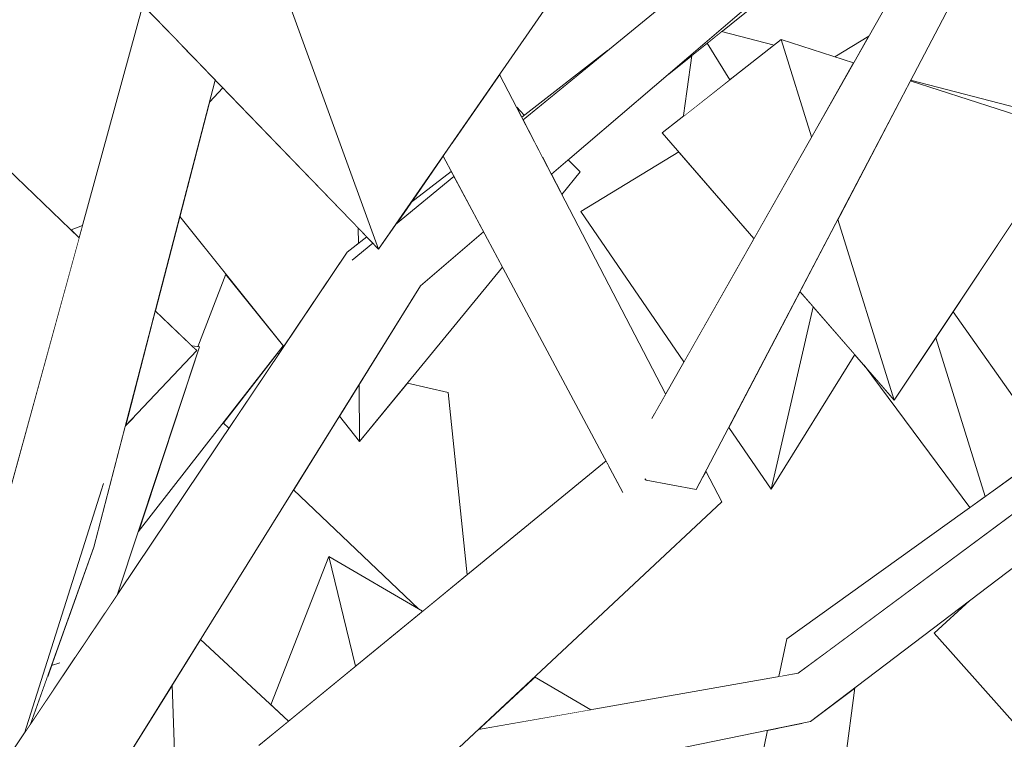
# Model space of a CAD drawing. Extents: x -289599 to -184549, y 66678 to 295474.
# Tile 294 of 656: x -263431 to -263330, y 71724 to 71798. Entities that reach past the tile are written whole.
import ezdxf

# ---------------------------------------------------------------- set-up
doc = ezdxf.new("R2010")
doc.units = 0
doc.header["$MEASUREMENT"] = 0
doc.linetypes.add('Wipeout_Contour', pattern=[1000, 0, -1000])
doc.layers.add('arch drzewa', color=8, linetype='Continuous')
doc.layers.add('arch drzewa_Nr_Pióra__4', color=8, linetype='Continuous', lineweight=9)

msp = doc.modelspace()

# ---------------------------------------------------------------- wipeouts: each hides what was drawn before it
at = {"color": 254, "linetype": 'Wipeout_Contour', "lineweight": 0, "ltscale": 1280874.176426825}
msp.add_wipeout([(-263381.47, 71792.23), (-263386.35, 71785.19), (-263365.6, 71757.66), (-263364.5, 71759.6)], dxfattribs=at).dxf.layer = 'arch drzewa'
at = {"color": 254, "linetype": 'Wipeout_Contour', "lineweight": 0, "ltscale": 1921526.93408855}
msp.add_wipeout([(-263421.85, 71737.15), (-263420.51, 71739.14), (-263412.14, 71764.4), (-263412.89, 71764.5), (-263412.4, 71764.03), (-263418.83, 71757.27)], dxfattribs=at).dxf.layer = 'arch drzewa'
at = {"color": 254, "linetype": 'Wipeout_Contour', "lineweight": 0, "ltscale": 1281033.044296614}
msp.add_wipeout([(-263425.61, 71736.48), (-263427.27, 71731.87), (-263426.57, 71732.09), (-263423.73, 71734.68)], dxfattribs=at).dxf.layer = 'arch drzewa'
at = {"color": 254, "linetype": 'Wipeout_Contour', "lineweight": 0, "ltscale": 960550.302625}
msp.add_wipeout([(-263349.29, 71733.55), (-263349.33, 71732.28), (-263347.61, 71733.56)], dxfattribs=at).dxf.layer = 'arch drzewa'
at = {"color": 254, "linetype": 'Wipeout_Contour', "lineweight": 0, "ltscale": 1280710.314956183}
msp.add_wipeout([(-263350.57, 71690.33), (-263350.38, 71690.37), (-263345.17, 71729.59), (-263349.51, 71726.3)], dxfattribs=at).dxf.layer = 'arch drzewa'

# ---------------------------------------------------------------- next in the draw order: wipeouts: each hides what was drawn before it
at = {"color": 254, "linetype": 'Wipeout_Contour', "lineweight": 0, "ltscale": 2241800.391119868}
msp.add_wipeout([(-263422.93, 71743.95), (-263425.61, 71736.48), (-263423.73, 71734.68), (-263423.43, 71734.8), (-263421.85, 71737.15), (-263418.83, 71757.27), (-263419.71, 71756.34)], dxfattribs=at).dxf.layer = 'arch drzewa'
at = {"color": 254, "linetype": 'Wipeout_Contour', "lineweight": 0, "ltscale": 960776.385341}
msp.add_wipeout([(-263429.42, 71725.87), (-263424.74, 71732.84), (-263427.7, 71730.66)], dxfattribs=at).dxf.layer = 'arch drzewa'
at = {"color": 254, "linetype": 'Wipeout_Contour', "lineweight": 0, "ltscale": 960552.359672}
msp.add_wipeout([(-263349.52, 71732.14), (-263349.33, 71732.28), (-263349.29, 71733.55)], dxfattribs=at).dxf.layer = 'arch drzewa'
at = {"color": 254, "linetype": 'Wipeout_Contour', "lineweight": 0, "ltscale": 2241258.459668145}
msp.add_wipeout([(-263356.46, 71688.29), (-263353.85, 71688.41), (-263352.82, 71689.17), (-263350.57, 71690.33), (-263349.51, 71726.3), (-263349.71, 71726.14), (-263350.49, 71725.98)], dxfattribs=at).dxf.layer = 'arch drzewa'

# ---------------------------------------------------------------- next in the draw order: wipeouts: each hides what was drawn before it
at = {"color": 254, "linetype": 'Wipeout_Contour', "lineweight": 0, "ltscale": 1921547.48560941}
msp.add_wipeout([(-263427.27, 71731.87), (-263427.7, 71730.66), (-263424.74, 71732.84), (-263423.43, 71734.8), (-263423.73, 71734.68), (-263426.57, 71732.09)], dxfattribs=at).dxf.layer = 'arch drzewa'
at = {"color": 254, "linetype": 'Wipeout_Contour', "lineweight": 0, "ltscale": 1600927.094356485}
msp.add_wipeout([(-263352.47, 71730.81), (-263350.96, 71731.07), (-263349.52, 71732.14), (-263349.29, 71733.55), (-263352.11, 71734.58)], dxfattribs=at).dxf.layer = 'arch drzewa'
at = {"color": 254, "linetype": 'Wipeout_Contour', "lineweight": 0, "ltscale": 960549.35127}
msp.add_wipeout([(-263356.46, 71688.29), (-263350.49, 71725.98), (-263352.97, 71725.48)], dxfattribs=at).dxf.layer = 'arch drzewa'

# ---------------------------------------------------------------- next in the draw order: wipeouts: each hides what was drawn before it
at = {"color": 254, "linetype": 'Wipeout_Contour', "lineweight": 0, "ltscale": 1280685.61789703}
msp.add_wipeout([(-263311.99, 71761.32), (-263349.29, 71733.55), (-263347.61, 71733.56), (-263324.43, 71750.75)], dxfattribs=at).dxf.layer = 'arch drzewa'
at = {"color": 254, "linetype": 'Wipeout_Contour', "lineweight": 0, "ltscale": 1281036.986584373}
msp.add_wipeout([(-263430.03, 71724.96), (-263429.42, 71725.87), (-263422.93, 71743.95), (-263421.96, 71750.47)], dxfattribs=at).dxf.layer = 'arch drzewa'
at = {"color": 254, "linetype": 'Wipeout_Contour', "lineweight": 0, "ltscale": 960560.695236}
msp.add_wipeout([(-263352.11, 71734.58), (-263352.93, 71730.73), (-263352.47, 71730.81)], dxfattribs=at).dxf.layer = 'arch drzewa'
at = {"color": 254, "linetype": 'Wipeout_Contour', "lineweight": 0, "ltscale": 3522012.388374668}
msp.add_wipeout([(-263360.99, 71692.55), (-263359.71, 71691.68), (-263358.75, 71692.29), (-263358.11, 71690.73), (-263358.06, 71690.56), (-263357.89, 71690.44), (-263357.99, 71690.31), (-263357.5, 71688.58), (-263356.46, 71688.29), (-263352.97, 71725.48), (-263354.08, 71725.25)], dxfattribs=at).dxf.layer = 'arch drzewa'

# ---------------------------------------------------------------- next in the draw order: wipeouts: each hides what was drawn before it
at = {"color": 254, "linetype": 'Wipeout_Contour', "lineweight": 0, "ltscale": 960495.804227}
msp.add_wipeout([(-263349.29, 71733.55), (-263311.99, 71761.32), (-263312.9, 71762.74)], dxfattribs=at).dxf.layer = 'arch drzewa'
at = {"color": 254, "linetype": 'Wipeout_Contour', "lineweight": 0, "ltscale": 2241852.467594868}
msp.add_wipeout([(-263436.87, 71714.78), (-263430.03, 71724.96), (-263421.96, 71750.47), (-263431.85, 71748.48), (-263432.67, 71742.98), (-263432.59, 71742.84), (-263432.76, 71742.39)], dxfattribs=at).dxf.layer = 'arch drzewa'
at = {"color": 254, "linetype": 'Wipeout_Contour', "lineweight": 0, "ltscale": 1280840.15291444}
msp.add_wipeout([(-263388.41, 71722.61), (-263385.55, 71723.52), (-263358.76, 71748.58), (-263368.87, 71749.55)], dxfattribs=at).dxf.layer = 'arch drzewa'

# ---------------------------------------------------------------- next in the draw order: wipeouts: each hides what was drawn before it
at = {"color": 254, "linetype": 'Wipeout_Contour', "lineweight": 0, "ltscale": 960775.401762}
msp.add_wipeout([(-263422.93, 71743.95), (-263410.52, 71791.66), (-263411.33, 71792.5)], dxfattribs=at).dxf.layer = 'arch drzewa'
at = {"color": 254, "linetype": 'Wipeout_Contour', "lineweight": 0, "ltscale": 960526.961101}
msp.add_wipeout([(-263312.9, 71762.74), (-263352.11, 71734.58), (-263349.29, 71733.55)], dxfattribs=at).dxf.layer = 'arch drzewa'
at = {"color": 254, "linetype": 'Wipeout_Contour', "lineweight": 0, "ltscale": 960595.806599}
msp.add_wipeout([(-263360.69, 71751.13), (-263358.76, 71748.58), (-263360.39, 71751.7)], dxfattribs=at).dxf.layer = 'arch drzewa'
at = {"color": 254, "linetype": 'Wipeout_Contour', "lineweight": 0, "ltscale": 1921331.038028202}
msp.add_wipeout([(-263368.87, 71749.55), (-263405.03, 71716.01), (-263397.01, 71716.74), (-263393.4, 71720.55), (-263391.12, 71721.46), (-263388.41, 71722.61)], dxfattribs=at).dxf.layer = 'arch drzewa'

# ---------------------------------------------------------------- next in the draw order: wipeouts: each hides what was drawn before it
at = {"color": 254, "linetype": 'Wipeout_Contour', "lineweight": 0, "ltscale": 1281035.056014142}
msp.add_wipeout([(-263422.93, 71743.95), (-263411.33, 71792.5), (-263411.6, 71792.78), (-263421.96, 71750.47)], dxfattribs=at).dxf.layer = 'arch drzewa'
at = {"color": 254, "linetype": 'Wipeout_Contour', "lineweight": 0, "ltscale": 960650.681118}
msp.add_wipeout([(-263370.32, 71752.25), (-263405.03, 71716.01), (-263368.87, 71749.55)], dxfattribs=at).dxf.layer = 'arch drzewa'

# ---------------------------------------------------------------- next in the draw order: wipeouts: each hides what was drawn before it
at = {"color": 254, "linetype": 'Wipeout_Contour', "lineweight": 0, "ltscale": 960780.423731}
msp.add_wipeout([(-263413.93, 71795.19), (-263421.96, 71750.47), (-263411.6, 71792.78)], dxfattribs=at).dxf.layer = 'arch drzewa'
at = {"color": 254, "linetype": 'Wipeout_Contour', "lineweight": 0, "ltscale": 1280889.419230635}
msp.add_wipeout([(-263406.08, 71723.69), (-263405.03, 71716.01), (-263370.32, 71752.25), (-263370.59, 71752.76)], dxfattribs=at).dxf.layer = 'arch drzewa'

# ---------------------------------------------------------------- next in the draw order: wipeouts: each hides what was drawn before it
at = {"color": 254, "linetype": 'Wipeout_Contour', "lineweight": 0, "ltscale": 1281055.946530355}
msp.add_wipeout([(-263417.91, 71799.31), (-263431.85, 71748.48), (-263421.96, 71750.47), (-263413.93, 71795.19)], dxfattribs=at).dxf.layer = 'arch drzewa'
at = {"color": 254, "linetype": 'Wipeout_Contour', "lineweight": 0, "ltscale": 3202093.161760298}
msp.add_wipeout([(-263386.35, 71785.19), (-263387.25, 71783.9), (-263368.87, 71749.55), (-263358.76, 71748.58), (-263360.69, 71751.13), (-263361.37, 71749.83), (-263366.48, 71750.78), (-263366.6, 71750.9), (-263365.85, 71757.23), (-263365.6, 71757.66)], dxfattribs=at).dxf.layer = 'arch drzewa'
at = {"color": 254, "linetype": 'Wipeout_Contour', "lineweight": 0, "ltscale": 1280820.241709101}
msp.add_wipeout([(-263397.14, 71716.47), (-263349.71, 71726.14), (-263351.32, 71728.91), (-263397.02, 71716.7)], dxfattribs=at).dxf.layer = 'arch drzewa'

# ---------------------------------------------------------------- next in the draw order: wipeouts: each hides what was drawn before it
at = {"color": 254, "linetype": 'Wipeout_Contour', "lineweight": 0, "ltscale": 960803.322491}
msp.add_wipeout([(-263424.08, 71776.81), (-263425.26, 71776.35), (-263424.42, 71775.55)], dxfattribs=at).dxf.layer = 'arch drzewa'
at = {"color": 254, "linetype": 'Wipeout_Contour', "lineweight": 0, "ltscale": 960474.419762}
msp.add_wipeout([(-263349.71, 71726.14), (-263300.14, 71763.75), (-263302.83, 71765.61)], dxfattribs=at).dxf.layer = 'arch drzewa'
at = {"color": 254, "linetype": 'Wipeout_Contour', "lineweight": 0, "ltscale": 1280860.140261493}
msp.add_wipeout([(-263397.02, 71716.7), (-263351.32, 71728.91), (-263393.4, 71720.55), (-263397.01, 71716.74)], dxfattribs=at).dxf.layer = 'arch drzewa'

# ---------------------------------------------------------------- next in the draw order: wipeouts: each hides what was drawn before it
at = {"color": 254, "linetype": 'Wipeout_Contour', "lineweight": 0, "ltscale": 1280815.615129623}
msp.add_wipeout([(-263391.12, 71721.46), (-263393.4, 71720.55), (-263351.32, 71728.91), (-263350.96, 71731.07)], dxfattribs=at).dxf.layer = 'arch drzewa'

# ---------------------------------------------------------------- next in the draw order: wipeouts: each hides what was drawn before it
at = {"color": 254, "linetype": 'Wipeout_Contour', "lineweight": 0, "ltscale": 1601057.266679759}
msp.add_wipeout([(-263388.41, 71722.61), (-263391.12, 71721.46), (-263350.96, 71731.07), (-263383.63, 71725.32), (-263385.55, 71723.52)], dxfattribs=at).dxf.layer = 'arch drzewa'

# ---------------------------------------------------------------- next in the draw order: linework, layer by layer
at = {"layer": 'arch drzewa_Nr_Pióra__4', "linetype": 'Continuous'}
for p, q in [((-263352.93, 71730.73), (-263352.11, 71734.58)), ((-263360.99, 71692.55), (-263354.08, 71725.25))]:
    msp.add_line(p, q, dxfattribs=at)

# ---------------------------------------------------------------- next in the draw order: wipeouts: each hides what was drawn before it
at = {"color": 254, "linetype": 'Wipeout_Contour', "lineweight": 0, "ltscale": 1921492.982015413}
msp.add_wipeout([(-263439.69, 71690.07), (-263427.83, 71709.13), (-263425.8, 71716.4), (-263423.66, 71715.83), (-263389.54, 71770.66), (-263396.54, 71773.26)], dxfattribs=at).dxf.layer = 'arch drzewa'
at = {"color": 254, "linetype": 'Wipeout_Contour', "lineweight": 0, "ltscale": 960514.286765}
msp.add_wipeout([(-263302.83, 71765.61), (-263351.32, 71728.91), (-263349.71, 71726.14)], dxfattribs=at).dxf.layer = 'arch drzewa'
at = {"color": 254, "linetype": 'Wipeout_Contour', "lineweight": 0, "ltscale": 960631.361342}
msp.add_wipeout([(-263377.89, 71730.69), (-263383.63, 71725.32), (-263372.16, 71727.34)], dxfattribs=at).dxf.layer = 'arch drzewa'

# ---------------------------------------------------------------- next in the draw order: linework, layer by layer
at = {"layer": 'arch drzewa_Nr_Pióra__4', "linetype": 'Continuous'}
msp.add_line((-263372.16, 71727.34), (-263377.89, 71730.69), dxfattribs=at)

# ---------------------------------------------------------------- next in the draw order: wipeouts: each hides what was drawn before it
at = {"color": 254, "linetype": 'Wipeout_Contour', "lineweight": 0, "ltscale": 960688.456904}
msp.add_wipeout([(-263389.54, 71770.66), (-263383.1, 71776.15), (-263383.54, 71776.97)], dxfattribs=at).dxf.layer = 'arch drzewa'
at = {"color": 254, "linetype": 'Wipeout_Contour', "lineweight": 0, "ltscale": 2882347.638578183}
msp.add_wipeout([(-263448.2, 71693.09), (-263444.8, 71691.89), (-263443.01, 71693.33), (-263439.93, 71694.21), (-263439.73, 71694.3), (-263440.08, 71693.2), (-263440.72, 71690.44), (-263439.69, 71690.07), (-263396.54, 71773.26)], dxfattribs=at).dxf.layer = 'arch drzewa'
at = {"color": 254, "linetype": 'Wipeout_Contour', "lineweight": 0, "ltscale": 960480.205399}
msp.add_wipeout([(-263351.32, 71728.91), (-263302.83, 71765.61), (-263303, 71766.63)], dxfattribs=at).dxf.layer = 'arch drzewa'

# ---------------------------------------------------------------- next in the draw order: wipeouts: each hides what was drawn before it
at = {"color": 254, "linetype": 'Wipeout_Contour', "lineweight": 0, "ltscale": 960750.87869}
msp.add_wipeout([(-263397.05, 71774.1), (-263448.2, 71693.09), (-263396.54, 71773.26)], dxfattribs=at).dxf.layer = 'arch drzewa'
at = {"color": 254, "linetype": 'Wipeout_Contour', "lineweight": 0, "ltscale": 960517.114013}
msp.add_wipeout([(-263303, 71766.63), (-263350.96, 71731.07), (-263351.32, 71728.91)], dxfattribs=at).dxf.layer = 'arch drzewa'

# ---------------------------------------------------------------- next in the draw order: linework, layer by layer
at = {"layer": 'arch drzewa_Nr_Pióra__4', "linetype": 'Continuous'}
for p, q in [((-263383.63, 71725.32), (-263350.96, 71731.07)), ((-263350.4, 71690.22), (-263345.17, 71729.59))]:
    msp.add_line(p, q, dxfattribs=at)

# ---------------------------------------------------------------- next in the draw order: wipeouts: each hides what was drawn before it
at = {"color": 254, "linetype": 'Wipeout_Contour', "lineweight": 0, "ltscale": 960578.538732}
msp.add_wipeout([(-263361.37, 71749.83), (-263335.13, 71799.94), (-263339.42, 71800.96)], dxfattribs=at).dxf.layer = 'arch drzewa'
at = {"color": 254, "linetype": 'Wipeout_Contour', "lineweight": 0, "ltscale": 2241643.50663787}
msp.add_wipeout([(-263394.42, 71775), (-263396.54, 71773.26), (-263389.54, 71770.66), (-263383.54, 71776.97), (-263386.13, 71781.8), (-263392.09, 71776.91), (-263393.84, 71774.4)], dxfattribs=at).dxf.layer = 'arch drzewa'
at = {"color": 254, "linetype": 'Wipeout_Contour', "lineweight": 0, "ltscale": 1281052.16235814}
msp.add_wipeout([(-263449.1, 71696.56), (-263449.16, 71693.8), (-263448.2, 71693.09), (-263397.05, 71774.1)], dxfattribs=at).dxf.layer = 'arch drzewa'
at = {"color": 254, "linetype": 'Wipeout_Contour', "lineweight": 0, "ltscale": 2561270.356322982}
msp.add_wipeout([(-263337.06, 71735.16), (-263320.73, 71716.83), (-263317.57, 71718.87), (-263317.6, 71719.18), (-263327.97, 71728.94), (-263318.25, 71726.36), (-263320.27, 71748.48), (-263333.41, 71738.51)], dxfattribs=at).dxf.layer = 'arch drzewa'

# ---------------------------------------------------------------- next in the draw order: linework, layer by layer
at = {"layer": 'arch drzewa_Nr_Pióra__4', "linetype": 'Continuous'}
for p, q in [((-263337.06, 71735.16), (-263333.41, 71738.51)), ((-263320.73, 71716.83), (-263337.06, 71735.16)), ((-263427.27, 71731.87), (-263426.41, 71732.14))]:
    msp.add_line(p, q, dxfattribs=at)

# ---------------------------------------------------------------- next in the draw order: wipeouts: each hides what was drawn before it
at = {"color": 254, "linetype": 'Wipeout_Contour', "lineweight": 0, "ltscale": 960595.882606}
msp.add_wipeout([(-263339.42, 71800.96), (-263366.48, 71750.78), (-263361.37, 71749.83)], dxfattribs=at).dxf.layer = 'arch drzewa'
at = {"color": 254, "linetype": 'Wipeout_Contour', "lineweight": 0, "ltscale": 3202756.990177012}
msp.add_wipeout([(-263439.12, 71789.64), (-263438.78, 71773.09), (-263436.85, 71773.45), (-263435.94, 71771.32), (-263436.5, 71770.63), (-263438.72, 71770.17), (-263438.43, 71756.67), (-263432.29, 71747.33), (-263431.85, 71748.48), (-263424.42, 71775.55)], dxfattribs=at).dxf.layer = 'arch drzewa'
at = {"color": 254, "linetype": 'Wipeout_Contour', "lineweight": 0, "ltscale": 2881502.032421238}
msp.add_wipeout([(-263335.13, 71768), (-263325.18, 71753.92), (-263321.04, 71756.89), (-263321.48, 71761.76), (-263322.46, 71770.12), (-263317.34, 71780.21), (-263315.08, 71780.46), (-263312.96, 71789.84), (-263323.18, 71785.96)], dxfattribs=at).dxf.layer = 'arch drzewa'
at = {"color": 254, "linetype": 'Wipeout_Contour', "lineweight": 0, "ltscale": 1280936.117308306}
msp.add_wipeout([(-263390.57, 71779.11), (-263392.09, 71776.91), (-263386.13, 71781.8), (-263386.41, 71782.33)], dxfattribs=at).dxf.layer = 'arch drzewa'
at = {"color": 254, "linetype": 'Wipeout_Contour', "lineweight": 0, "ltscale": 1280957.340851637}
msp.add_wipeout([(-263395.05, 71775.65), (-263397.05, 71774.1), (-263396.54, 71773.26), (-263394.42, 71775)], dxfattribs=at).dxf.layer = 'arch drzewa'
at = {"color": 254, "linetype": 'Wipeout_Contour', "lineweight": 0, "ltscale": 1280985.742080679}
msp.add_wipeout([(-263409.71, 71756.66), (-263409.13, 71756.11), (-263404.01, 71763.74), (-263404.16, 71763.77)], dxfattribs=at).dxf.layer = 'arch drzewa'
at = {"color": 254, "linetype": 'Wipeout_Contour', "lineweight": 0, "ltscale": 1601204.507245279}
msp.add_wipeout([(-263414.92, 71729.88), (-263414.24, 71711.08), (-263406.08, 71723.69), (-263403.05, 71726.17), (-263412.04, 71734.51)], dxfattribs=at).dxf.layer = 'arch drzewa'

# ---------------------------------------------------------------- next in the draw order: linework, layer by layer
at = {"layer": 'arch drzewa_Nr_Pióra__4', "linetype": 'Continuous'}
for p, q in [((-263424.42, 71775.55), (-263439.12, 71789.64)), ((-263425.26, 71776.35), (-263424.08, 71776.81))]:
    msp.add_line(p, q, dxfattribs=at)

# ---------------------------------------------------------------- next in the draw order: wipeouts: each hides what was drawn before it
at = {"color": 254, "linetype": 'Wipeout_Contour', "lineweight": 0, "ltscale": 960589.392607}
msp.add_wipeout([(-263366.48, 71750.78), (-263339.42, 71800.96), (-263340.22, 71802.36)], dxfattribs=at).dxf.layer = 'arch drzewa'
at = {"color": 254, "linetype": 'Wipeout_Contour', "lineweight": 0, "ltscale": 960701.396844}
msp.add_wipeout([(-263390.57, 71779.11), (-263386.41, 71782.33), (-263387.25, 71783.9)], dxfattribs=at).dxf.layer = 'arch drzewa'
at = {"color": 254, "linetype": 'Wipeout_Contour', "lineweight": 0, "ltscale": 960718.015802}
msp.add_wipeout([(-263395.05, 71775.65), (-263395.91, 71776.54), (-263395.9, 71774.99)], dxfattribs=at).dxf.layer = 'arch drzewa'
at = {"color": 254, "linetype": 'Wipeout_Contour', "lineweight": 0, "ltscale": 1280695.634658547}
msp.add_wipeout([(-263335.13, 71768), (-263336.89, 71765.35), (-263331.84, 71749.14), (-263325.18, 71753.92)], dxfattribs=at).dxf.layer = 'arch drzewa'
at = {"color": 254, "linetype": 'Wipeout_Contour', "lineweight": 0, "ltscale": 1921486.680497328}
msp.add_wipeout([(-263422.42, 71715.51), (-263424.84, 71705.28), (-263421.76, 71699.48), (-263414.24, 71711.08), (-263414.92, 71729.88), (-263423.66, 71715.83)], dxfattribs=at).dxf.layer = 'arch drzewa'

# ---------------------------------------------------------------- next in the draw order: linework, layer by layer
at = {"layer": 'arch drzewa_Nr_Pióra__4', "linetype": 'Continuous'}
for p, q in [((-263430.03, 71724.96), (-263421.96, 71750.47)), ((-263429.42, 71725.87), (-263422.93, 71743.95)), ((-263414.92, 71729.88), (-263414.24, 71711.08))]:
    msp.add_line(p, q, dxfattribs=at)

# ---------------------------------------------------------------- next in the draw order: wipeouts: each hides what was drawn before it
at = {"color": 254, "linetype": 'Wipeout_Contour', "lineweight": 0, "ltscale": 1280807.682724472}
msp.add_wipeout([(-263366.6, 71750.9), (-263366.48, 71750.78), (-263340.22, 71802.36), (-263365.85, 71757.23)], dxfattribs=at).dxf.layer = 'arch drzewa'
at = {"color": 254, "linetype": 'Wipeout_Contour', "lineweight": 0, "ltscale": 1601154.87371828}
msp.add_wipeout([(-263389.54, 71770.66), (-263395.82, 71760.57), (-263395.78, 71754.75), (-263381.18, 71772.56), (-263383.1, 71776.15)], dxfattribs=at).dxf.layer = 'arch drzewa'

# ---------------------------------------------------------------- next in the draw order: linework, layer by layer
at = {"layer": 'arch drzewa_Nr_Pióra__4', "linetype": 'Continuous'}
for p, q in [((-263358.76, 71748.58), (-263360.39, 71751.7)), ((-263366.48, 71750.78), (-263366.64, 71750.94)), ((-263361.37, 71749.83), (-263366.48, 71750.78))]:
    msp.add_line(p, q, dxfattribs=at)

# ---------------------------------------------------------------- next in the draw order: wipeouts: each hides what was drawn before it
at = {"color": 254, "linetype": 'Wipeout_Contour', "lineweight": 0, "ltscale": 960617.667295}
msp.add_wipeout([(-263364.19, 71792.28), (-263350.26, 71803.49), (-263348.95, 71805.29)], dxfattribs=at).dxf.layer = 'arch drzewa'
at = {"color": 254, "linetype": 'Wipeout_Contour', "lineweight": 0, "ltscale": 960586.55623}
msp.add_wipeout([(-263343.75, 71796.15), (-263347.22, 71794.04), (-263345.3, 71793.42)], dxfattribs=at).dxf.layer = 'arch drzewa'
at = {"color": 254, "linetype": 'Wipeout_Contour', "lineweight": 0, "ltscale": 2241737.666390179}
msp.add_wipeout([(-263414.14, 71777.74), (-263403.53, 71764.45), (-263397.05, 71774.1), (-263395.9, 71774.99), (-263395.91, 71776.54), (-263409.74, 71790.86), (-263411.1, 71789.4)], dxfattribs=at).dxf.layer = 'arch drzewa'
at = {"color": 254, "linetype": 'Wipeout_Contour', "lineweight": 0, "ltscale": 960573.125686}
msp.add_wipeout([(-263349.41, 71768.51), (-263353.7, 71749.86), (-263345.17, 71763.64)], dxfattribs=at).dxf.layer = 'arch drzewa'
at = {"color": 254, "linetype": 'Wipeout_Contour', "lineweight": 0, "ltscale": 1600892.771421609}
msp.add_wipeout([(-263344.22, 71762.54), (-263333.43, 71748), (-263331.84, 71749.14), (-263336.89, 71765.35), (-263341.13, 71758.98)], dxfattribs=at).dxf.layer = 'arch drzewa'
at = {"color": 254, "linetype": 'Wipeout_Contour', "lineweight": 0, "ltscale": 960707.964843}
msp.add_wipeout([(-263397.84, 71757.32), (-263395.78, 71754.75), (-263395.82, 71760.57)], dxfattribs=at).dxf.layer = 'arch drzewa'

# ---------------------------------------------------------------- next in the draw order: wipeouts: each hides what was drawn before it
at = {"color": 254, "linetype": 'Wipeout_Contour', "lineweight": 0, "ltscale": 1280854.165827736}
msp.add_wipeout([(-263353.66, 71808.43), (-263377.07, 71783.78), (-263376.18, 71782.06), (-263348.95, 71805.29)], dxfattribs=at).dxf.layer = 'arch drzewa'
at = {"color": 254, "linetype": 'Wipeout_Contour', "lineweight": 0, "ltscale": 960763.50491}
msp.add_wipeout([(-263393.84, 71774.4), (-263419.68, 71801.15), (-263405.6, 71806.65)], dxfattribs=at).dxf.layer = 'arch drzewa'
at = {"color": 254, "linetype": 'Wipeout_Contour', "lineweight": 0, "ltscale": 1601256.167048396}
msp.add_wipeout([(-263418.4, 71745.53), (-263403.58, 71764.52), (-263409.44, 71771.85), (-263412.31, 71764.42), (-263412.14, 71764.4)], dxfattribs=at).dxf.layer = 'arch drzewa'
at = {"color": 254, "linetype": 'Wipeout_Contour', "lineweight": 0, "ltscale": 2561838.947951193}
msp.add_wipeout([(-263397.84, 71757.32), (-263402.52, 71749.81), (-263389.75, 71737.64), (-263389.34, 71737.4), (-263384.79, 71741.13), (-263386.72, 71759.76), (-263390.89, 71760.72), (-263395.78, 71754.75)], dxfattribs=at).dxf.layer = 'arch drzewa'

# ---------------------------------------------------------------- next in the draw order: linework, layer by layer
at = {"layer": 'arch drzewa_Nr_Pióra__4', "linetype": 'Continuous'}
for p, q in [((-263411.1, 71789.4), (-263409.74, 71790.86)), ((-263395.78, 71754.75), (-263381.18, 71772.56)), ((-263404.01, 71763.74), (-263404.16, 71763.77)), ((-263395.82, 71760.57), (-263395.78, 71754.75)), ((-263386.72, 71759.76), (-263390.89, 71760.72)), ((-263384.79, 71741.13), (-263386.72, 71759.76)), ((-263395.78, 71754.75), (-263397.84, 71757.32)), ((-263409.71, 71756.66), (-263409.13, 71756.11)), ((-263385.63, 71723.46), (-263358.76, 71748.58))]:
    msp.add_line(p, q, dxfattribs=at)

# ---------------------------------------------------------------- next in the draw order: wipeouts: each hides what was drawn before it
at = {"color": 254, "linetype": 'Wipeout_Contour', "lineweight": 0, "ltscale": 960656.377956}
msp.add_wipeout([(-263353.66, 71808.43), (-263379.06, 71787.6), (-263377.07, 71783.78)], dxfattribs=at).dxf.layer = 'arch drzewa'
at = {"color": 254, "linetype": 'Wipeout_Contour', "lineweight": 0, "ltscale": 960595.416701}
msp.add_wipeout([(-263352.7, 71795.8), (-263349.58, 71785.87), (-263345.3, 71793.42)], dxfattribs=at).dxf.layer = 'arch drzewa'
at = {"color": 254, "linetype": 'Wipeout_Contour', "lineweight": 0, "ltscale": 1601274.016013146}
msp.add_wipeout([(-263416.65, 71768.09), (-263412.89, 71764.5), (-263412.31, 71764.42), (-263409.44, 71771.85), (-263414.14, 71777.74)], dxfattribs=at).dxf.layer = 'arch drzewa'
at = {"color": 254, "linetype": 'Wipeout_Contour', "lineweight": 0, "ltscale": 960687.52817}
msp.add_wipeout([(-263398.93, 71743.01), (-263396.2, 71731.78), (-263389.34, 71737.4)], dxfattribs=at).dxf.layer = 'arch drzewa'

# ---------------------------------------------------------------- next in the draw order: linework, layer by layer
at = {"layer": 'arch drzewa_Nr_Pióra__4', "linetype": 'Continuous'}
msp.add_line((-263347.22, 71794.04), (-263343.75, 71796.15), dxfattribs=at)

# ---------------------------------------------------------------- next in the draw order: wipeouts: each hides what was drawn before it
at = {"color": 254, "linetype": 'Wipeout_Contour', "lineweight": 0, "ltscale": 960672.215817}
msp.add_wipeout([(-263370.43, 71794.68), (-263379.21, 71787.89), (-263379.06, 71787.6)], dxfattribs=at).dxf.layer = 'arch drzewa'
at = {"color": 254, "linetype": 'Wipeout_Contour', "lineweight": 0, "ltscale": 1280735.762973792}
msp.add_wipeout([(-263339.51, 71791.57), (-263346.92, 71777.42), (-263341.13, 71758.98), (-263322.98, 71786.26)], dxfattribs=at).dxf.layer = 'arch drzewa'
at = {"color": 254, "linetype": 'Wipeout_Contour', "lineweight": 0, "ltscale": 1280883.264225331}
msp.add_wipeout([(-263376.18, 71782.06), (-263375.1, 71779.98), (-263373.22, 71782.28), (-263374.45, 71783.53)], dxfattribs=at).dxf.layer = 'arch drzewa'
at = {"color": 254, "linetype": 'Wipeout_Contour', "lineweight": 0, "ltscale": 960768.86428}
msp.add_wipeout([(-263416.65, 71768.09), (-263419.71, 71756.34), (-263412.4, 71764.03)], dxfattribs=at).dxf.layer = 'arch drzewa'
at = {"color": 254, "linetype": 'Wipeout_Contour', "lineweight": 0, "ltscale": 1280934.587281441}
msp.add_wipeout([(-263404.85, 71727.83), (-263403.05, 71726.17), (-263396.2, 71731.78), (-263398.93, 71743.01)], dxfattribs=at).dxf.layer = 'arch drzewa'

# ---------------------------------------------------------------- next in the draw order: linework, layer by layer
at = {"layer": 'arch drzewa_Nr_Pióra__4', "linetype": 'Continuous'}
for p, q in [((-263431.85, 71748.48), (-263417.91, 71799.31)), ((-263422.93, 71743.95), (-263410.52, 71791.66)), ((-263409.44, 71771.85), (-263412.31, 71764.42)), ((-263423.66, 71715.83), (-263389.54, 71770.66)), ((-263412.4, 71764.03), (-263416.65, 71768.09)), ((-263325.18, 71753.92), (-263335.13, 71768)), ((-263336.89, 71765.35), (-263331.84, 71749.14)), ((-263420.51, 71739.14), (-263412.14, 71764.4)), ((-263419.71, 71756.34), (-263412.4, 71764.03)), ((-263418.4, 71745.53), (-263403.58, 71764.52)), ((-263412.14, 71764.4), (-263412.89, 71764.5)), ((-263406.08, 71723.69), (-263370.59, 71752.76)), ((-263402.52, 71749.81), (-263389.75, 71737.64)), ((-263404.85, 71727.83), (-263398.93, 71743.01)), ((-263389.34, 71737.4), (-263398.93, 71743.01)), ((-263398.93, 71743.01), (-263396.2, 71731.78)), ((-263403.05, 71726.17), (-263412.04, 71734.51)), ((-263397.29, 71716.44), (-263349.71, 71726.14))]:
    msp.add_line(p, q, dxfattribs=at)

# ---------------------------------------------------------------- next in the draw order: wipeouts: each hides what was drawn before it
at = {"color": 254, "linetype": 'Wipeout_Contour', "lineweight": 0, "ltscale": 1280727.651276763}
msp.add_wipeout([(-263339.51, 71791.57), (-263325.95, 71787.21), (-263325.57, 71788.06), (-263339.47, 71791.65)], dxfattribs=at).dxf.layer = 'arch drzewa'
at = {"color": 254, "linetype": 'Wipeout_Contour', "lineweight": 0, "ltscale": 960680.4684}
msp.add_wipeout([(-263378.95, 71788.09), (-263379.72, 71788.88), (-263379.21, 71787.89)], dxfattribs=at).dxf.layer = 'arch drzewa'
at = {"color": 254, "linetype": 'Wipeout_Contour', "lineweight": 0, "ltscale": 1280833.698235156}
msp.add_wipeout([(-263373.16, 71778.24), (-263362.63, 71762.89), (-263355.48, 71775.49), (-263363.16, 71784.33)], dxfattribs=at).dxf.layer = 'arch drzewa'

# ---------------------------------------------------------------- next in the draw order: linework, layer by layer
at = {"layer": 'arch drzewa_Nr_Pióra__4', "linetype": 'Continuous'}
for p, q in [((-263322.98, 71786.26), (-263339.51, 71791.57)), ((-263325.57, 71788.06), (-263339.47, 71791.65)), ((-263373.22, 71782.28), (-263374.45, 71783.53))]:
    msp.add_line(p, q, dxfattribs=at)

# ---------------------------------------------------------------- next in the draw order: wipeouts: each hides what was drawn before it
at = {"color": 254, "linetype": 'Wipeout_Contour', "lineweight": 0, "ltscale": 3522658.062649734}
msp.add_wipeout([(-263400.2, 71805.67), (-263405.6, 71806.65), (-263393.84, 71774.4), (-263375.28, 71801.15), (-263383.08, 71802.56), (-263389.6, 71799.12), (-263388.13, 71803.48), (-263392.09, 71804.2), (-263391.24, 71801.33), (-263392.02, 71801.24), (-263396.41, 71800.15)], dxfattribs=at).dxf.layer = 'arch drzewa'
at = {"color": 254, "linetype": 'Wipeout_Contour', "lineweight": 0, "ltscale": 1280778.725283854}
msp.add_wipeout([(-263358.04, 71756.19), (-263353.7, 71749.86), (-263349.41, 71768.51), (-263350.77, 71770.07)], dxfattribs=at).dxf.layer = 'arch drzewa'

# ---------------------------------------------------------------- next in the draw order: linework, layer by layer
at = {"layer": 'arch drzewa_Nr_Pióra__4', "linetype": 'Continuous'}
for p, q in [((-263405.6, 71806.65), (-263393.84, 71774.4)), ((-263393.84, 71774.4), (-263419.68, 71801.15)), ((-263393.84, 71774.4), (-263375.28, 71801.15)), ((-263379.21, 71787.89), (-263370.43, 71794.68)), ((-263378.95, 71788.09), (-263379.72, 71788.88)), ((-263368.87, 71749.55), (-263387.25, 71783.9)), ((-263390.57, 71779.11), (-263386.41, 71782.33)), ((-263375.1, 71779.98), (-263373.22, 71782.28)), ((-263392.09, 71776.91), (-263386.13, 71781.8)), ((-263403.53, 71764.45), (-263414.14, 71777.74)), ((-263395.91, 71776.54), (-263395.9, 71774.99)), ((-263389.54, 71770.66), (-263383.1, 71776.15)), ((-263397.05, 71774.1), (-263395.05, 71775.65)), ((-263396.54, 71773.26), (-263394.42, 71775)), ((-263449.15, 71696.48), (-263397.05, 71774.1)), ((-263353.7, 71749.86), (-263358.04, 71756.19))]:
    msp.add_line(p, q, dxfattribs=at)

# ---------------------------------------------------------------- next in the draw order: wipeouts: each hides what was drawn before it
at = {"color": 254, "linetype": 'Wipeout_Contour', "lineweight": 0, "ltscale": 960569.874793}
msp.add_wipeout([(-263350.77, 71770.07), (-263341.13, 71758.98), (-263346.92, 71777.42)], dxfattribs=at).dxf.layer = 'arch drzewa'

# ---------------------------------------------------------------- next in the draw order: linework, layer by layer
at = {"layer": 'arch drzewa_Nr_Pióra__4', "linetype": 'Continuous'}
for p, q in [((-263341.13, 71758.98), (-263322.98, 71786.26)), ((-263346.92, 71777.42), (-263341.13, 71758.98)), ((-263341.13, 71758.98), (-263350.77, 71770.07)), ((-263349.41, 71768.51), (-263353.7, 71749.86)), ((-263350.96, 71731.07), (-263303, 71766.63)), ((-263353.7, 71749.86), (-263345.17, 71763.64)), ((-263349.71, 71726.14), (-263300.14, 71763.75)), ((-263352.11, 71734.58), (-263312.9, 71762.74)), ((-263333.43, 71748), (-263344.22, 71762.54))]:
    msp.add_line(p, q, dxfattribs=at)

# ---------------------------------------------------------------- next in the draw order: wipeouts: each hides what was drawn before it
at = {"color": 254, "linetype": 'Wipeout_Contour', "lineweight": 0, "ltscale": 1280813.549866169}
msp.add_wipeout([(-263364.84, 71786.26), (-263355.48, 71775.49), (-263349.58, 71785.87), (-263352.7, 71795.8)], dxfattribs=at).dxf.layer = 'arch drzewa'

# ---------------------------------------------------------------- next in the draw order: linework, layer by layer
at = {"layer": 'arch drzewa_Nr_Pióra__4', "linetype": 'Continuous'}
for p, q in [((-263345.3, 71793.42), (-263352.7, 71795.8)), ((-263352.7, 71795.8), (-263349.58, 71785.87)), ((-263364.5, 71759.6), (-263381.47, 71792.23)), ((-263355.48, 71775.49), (-263364.84, 71786.26)), ((-263373.16, 71778.24), (-263363.16, 71784.33)), ((-263362.63, 71762.89), (-263373.16, 71778.24))]:
    msp.add_line(p, q, dxfattribs=at)

# ---------------------------------------------------------------- next in the draw order: wipeouts: each hides what was drawn before it
at = {"color": 254, "linetype": 'Wipeout_Contour', "lineweight": 0, "ltscale": 1280829.193043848}
msp.add_wipeout([(-263358.78, 71796.63), (-263360.27, 71795.44), (-263357.95, 71791.68), (-263353.41, 71795.24)], dxfattribs=at).dxf.layer = 'arch drzewa'

# ---------------------------------------------------------------- next in the draw order: wipeouts: each hides what was drawn before it
at = {"color": 254, "linetype": 'Wipeout_Contour', "lineweight": 0, "ltscale": 1601048.784414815}
msp.add_wipeout([(-263362.66, 71788.06), (-263362.62, 71788.01), (-263357.95, 71791.68), (-263360.27, 71795.44), (-263361.84, 71794.17)], dxfattribs=at).dxf.layer = 'arch drzewa'

# ---------------------------------------------------------------- next in the draw order: linework, layer by layer
at = {"layer": 'arch drzewa_Nr_Pióra__4', "linetype": 'Continuous'}
for p, q in [((-263379.06, 71787.6), (-263353.66, 71808.43)), ((-263376.18, 71782.06), (-263348.95, 71805.29)), ((-263364.19, 71792.28), (-263350.26, 71803.49)), ((-263365.91, 71757.11), (-263340.22, 71802.36)), ((-263361.37, 71749.83), (-263335.13, 71799.94)), ((-263353.41, 71795.24), (-263358.78, 71796.63)), ((-263364.84, 71786.26), (-263352.7, 71795.8)), ((-263360.27, 71795.44), (-263357.95, 71791.68)), ((-263362.66, 71788.06), (-263361.84, 71794.17)), ((-263362.62, 71788.01), (-263362.66, 71788.06))]:
    msp.add_line(p, q, dxfattribs=at)

doc.saveas('drawing.dxf')
